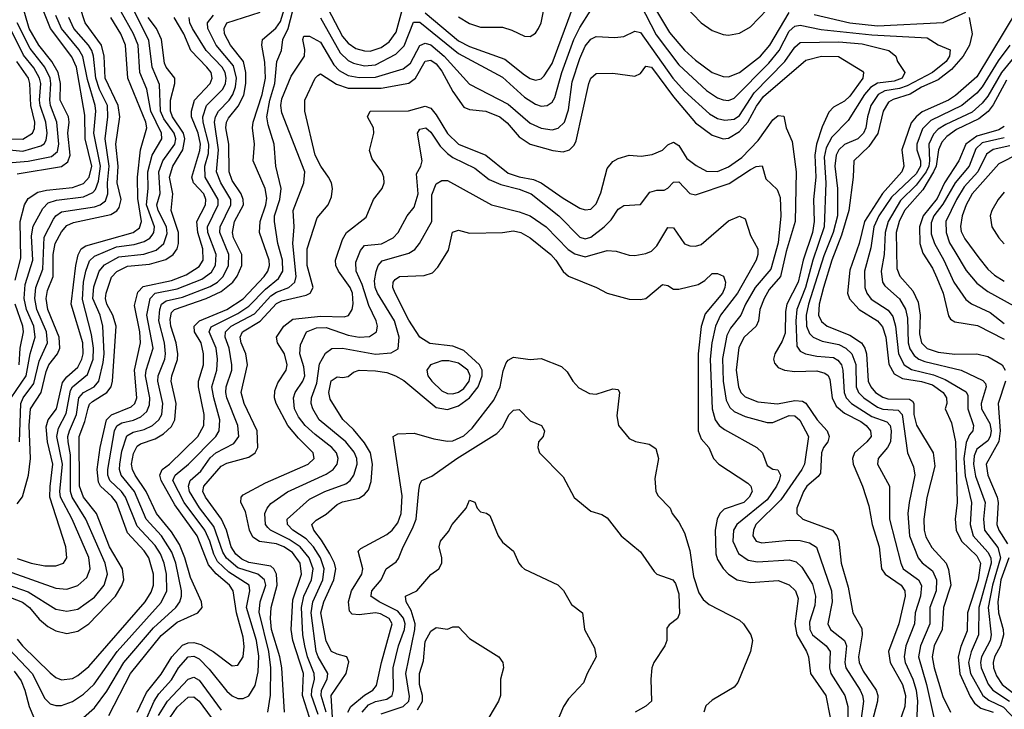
# Model space of a CAD drawing. Header units: inches. Extents: x 990535 to 1117859, y 769386 to 892122.
# Tile 632 of 656: x 1081299 to 1084870, y 825180 to 827682. Entities that reach past the tile are written whole.
import ezdxf

# ---------------------------------------------------------------- set-up
doc = ezdxf.new("R2010")
doc.units = ezdxf.units.IN
doc.header["$MEASUREMENT"] = 0
doc.layers.add('B0882', color=7, linetype='Continuous')

msp = doc.modelspace()

# ---------------------------------------------------------------- linework, layer by layer
at = {"layer": 'B0882', "color": 5}
for points, elevation in [([(1081290, 827122.5), (1081450.3, 827149.7), (1081474.1, 827165.9), (1081482.5, 827190), (1081473.1, 827270), (1081478.1, 827310), (1081475.8, 827330), (1081446.3, 827390), (1081447, 827450), (1081438.9, 827490), (1081415.9, 827530), (1081368.8, 827590), (1081333.5, 827650), (1081304.3, 827750), (1081300.7, 827810), (1081320.6, 827910), (1081320.6, 827930), (1081303.6, 827970), (1081252.3, 828032.3)], 3420), ([(1082390, 827774), (1082470, 827621.3), (1082490, 827596.6), (1082517.9, 827577.9), (1082550, 827568.3), (1082570, 827567.7), (1082610, 827581.4), (1082638.6, 827601.4), (1082664, 827636), (1082690, 827730.1)], 3080), ([(1083530, 827778.4), (1083606.9, 827626.9), (1083690, 827517.9), (1083790, 827425.4), (1083830, 827398.5), (1083850, 827390.9), (1083870, 827389.3), (1083890, 827396.8), (1084015.5, 827524.5), (1084053.8, 827570), (1084090, 827639.7), (1084110, 827658.6), (1084130, 827661.9), (1084206, 827646), (1084390, 827627.2), (1084590, 827616), (1084630, 827590.6), (1084673.1, 827573.1), (1084670.9, 827550), (1084658.6, 827530), (1084610, 827490.2), (1084518.2, 827441.8), (1084490, 827431.7), (1084436.2, 827423.8), (1084412.2, 827410), (1084385.9, 827370), (1084373.5, 827330), (1084367.9, 827290), (1084359.3, 827270), (1084338.9, 827250), (1084290, 827228.7), (1084269.7, 827210.3), (1084259.9, 827190), (1084255.7, 827150), (1084265.4, 827070), (1084265.2, 826970), (1084248.7, 826910), (1084215, 826825), (1084159.7, 826650), (1084151.3, 826610), (1084152.6, 826570), (1084163.5, 826543.5), (1084177, 826530), (1084210, 826515.9), (1084270, 826503.5), (1084295.3, 826490), (1084317.5, 826470), (1084331, 826431), (1084332.8, 826350), (1084341.7, 826330), (1084360.4, 826310), (1084410, 826275.7), (1084430, 826268.7), (1084485.3, 826265.3), (1084499.3, 826250), (1084518.9, 826110), (1084540.1, 826060.1), (1084545.9, 826030), (1084524.8, 825930), (1084520.7, 825890), (1084526, 825810), (1084558.1, 825730), (1084571.7, 825711.7), (1084610, 825683), (1084624.1, 825650), (1084622.7, 825610), (1084599.3, 825550), (1084599.9, 825490), (1084565.5, 825410), (1084559, 825370), (1084587.9, 825270), (1084614.3, 825150)], 3060), ([(1081725, 825170), (1081758.9, 825241.1), (1081812.1, 825307.9), (1081851.3, 825370), (1081890, 825412.8), (1081910, 825421.8), (1081930, 825422.4), (1081955.8, 825415.8), (1082001.2, 825390), (1082070, 825338), (1082090, 825339.8), (1082109, 825371), (1082112.5, 825407.5), (1082110, 825441.6), (1082085.5, 825530), (1082073.6, 825610), (1082059.3, 825630), (1082011.4, 825671.4), (1081983.7, 825703.7), (1081942.3, 825810), (1081861.7, 825921.7), (1081811.6, 826010), (1081807, 826030), (1081815.2, 826050), (1081841.8, 826070), (1081945.6, 826170), (1081967.1, 826210), (1081967.9, 826250), (1081947.3, 826350), (1081946.9, 826370), (1081965.9, 826430), (1081966, 826470), (1081956.8, 826510), (1081932.9, 826550), (1081932.1, 826570), (1081951.5, 826590), (1082050, 826630.8), (1082110, 826669.4), (1082185.8, 826750), (1082198.5, 826770), (1082204.5, 826790), (1082203.5, 826810), (1082168.8, 826910), (1082171.6, 826950), (1082191.4, 827010), (1082194.9, 827034.9), (1082188.7, 827070), (1082146.3, 827170), (1082150.9, 827230), (1082143.9, 827290), (1082146, 827310), (1082178, 827410), (1082190.7, 827470), (1082188, 827528), (1082176.6, 827590), (1082179.7, 827610), (1082228.5, 827651.5), (1082244.8, 827675.2), (1082268.4, 827750)], 3080), ([(1082770, 827707.2), (1082890, 827605.6), (1082930, 827585.2), (1083058.3, 827538.3), (1083130, 827481.5), (1083150, 827468.9), (1083170, 827463), (1083190, 827467.5), (1083201.5, 827478.5), (1083230, 827523.1), (1083307.6, 827732.4)], 3080), ([(1082890, 827692), (1082930, 827667.9), (1082970, 827654.8), (1083050, 827654.2), (1083084.2, 827644.2), (1083130, 827622.5), (1083150, 827620.7), (1083170, 827633.5), (1083180.4, 827650), (1083190, 827670.2), (1083205.8, 827750)], 3120), ([(1083590, 827744.2), (1083655.8, 827635.8), (1083710, 827571.7), (1083750, 827534.9), (1083810, 827490.1), (1083850, 827475.2), (1083870, 827475), (1083910, 827490.4), (1083985.9, 827550), (1084019.8, 827590), (1084090, 827707.4)], 3080), ([(1083710, 827733.3), (1083770, 827670.9), (1083810, 827642.5), (1083850, 827627.9), (1083870, 827625.7), (1083910, 827633.3), (1083950, 827655.8), (1084010, 827718.4)], 3120), ([(1081250, 825634.6), (1081330, 825606.8), (1081430, 825543.8), (1081470, 825535.6), (1081510, 825544), (1081570, 825586.8), (1081605.9, 825630), (1081617.9, 825670), (1081609.4, 825710), (1081539, 825870), (1081488.9, 825950), (1081483.6, 825970), (1081483.8, 826103.8), (1081474.2, 826150), (1081473.7, 826170), (1081479.5, 826190), (1081505.2, 826250), (1081514, 826310), (1081530, 826329.8), (1081568.7, 826350), (1081585.7, 826370), (1081601.4, 826438.6), (1081604.9, 826470), (1081600.3, 826570), (1081590.9, 826610), (1081564.3, 826670), (1081567.4, 826712.6), (1081587.3, 826770), (1081606.9, 826793.1), (1081658.4, 826821.6), (1081748.7, 826831.3), (1081794.2, 826845.8), (1081821.7, 826870), (1081833.5, 826906.5), (1081831.7, 826930), (1081800.8, 826990), (1081796.5, 827010), (1081808.2, 827051.8), (1081803.6, 827130), (1081817.6, 827170), (1081861.6, 827230), (1081865, 827250), (1081859.7, 827270), (1081822.2, 827322.2), (1081809.6, 827350), (1081806.2, 827446.2), (1081779.4, 827510), (1081767.3, 827607.3), (1081715.7, 827710)], 3240), ([(1081268.3, 826310), (1081322.3, 826390), (1081336.8, 826470), (1081355, 826530), (1081350.3, 826570), (1081324.1, 826630), (1081314.6, 826670), (1081318.8, 826721.2), (1081346.2, 826810), (1081342.2, 826897.8), (1081347.5, 826932.5), (1081383.1, 826996.9), (1081402.8, 827017.2), (1081432.5, 827027.5), (1081530, 827039.2), (1081564.7, 827055.3), (1081573.7, 827066.3), (1081584.3, 827095.7), (1081592.2, 827150), (1081567.5, 827270), (1081575.5, 827350), (1081572.7, 827370), (1081545.1, 827465.1), (1081528.5, 827548.5), (1081514, 827574), (1081451, 827650), (1081430, 827696.7)], 3360), ([(1081270, 825676), (1081430, 825619.7), (1081470, 825616.5), (1081510, 825629.2), (1081542.1, 825657.9), (1081555, 825690), (1081549.4, 825730.6), (1081489.2, 825870), (1081447.4, 825950), (1081444.9, 825970), (1081454.2, 826070), (1081433.1, 826170), (1081439.6, 826200.4), (1081467.2, 826252.8), (1081483, 826337), (1081490.3, 826350), (1081545.3, 826394.7), (1081565.6, 826450), (1081566.9, 826490), (1081559.7, 826539.7), (1081527.1, 826667.1), (1081530.8, 826729.2), (1081539.2, 826770), (1081552.4, 826807.6), (1081570, 826824.5), (1081650, 826857.5), (1081713.8, 826866.2), (1081750, 826876.7), (1081770.5, 826889.5), (1081779.3, 826900.7), (1081785.2, 826910), (1081787.8, 826930), (1081759.2, 827010), (1081765.5, 827070), (1081764.2, 827130), (1081779.2, 827190), (1081813.9, 827250), (1081813.7, 827270), (1081774.8, 827350), (1081760.6, 827430), (1081734.8, 827490), (1081728.4, 827590), (1081711.6, 827630), (1081667.1, 827710)], 3260), ([(1081282.9, 826737.1), (1081303.2, 826816.8), (1081300.4, 826950), (1081316, 827010), (1081330, 827033.6), (1081364.3, 827055.7), (1081396, 827064), (1081490, 827073.3), (1081530, 827087.7), (1081551.4, 827110), (1081561, 827150), (1081536.9, 827250), (1081535.3, 827335.3), (1081505.2, 827510), (1081487.7, 827547.7), (1081411.1, 827650), (1081386.9, 827710)], 3380), ([(1081290, 825925.6), (1081309.3, 825950.7), (1081331.4, 826030), (1081338.7, 826090), (1081333.8, 826210), (1081338, 826270), (1081376.4, 826330), (1081394.6, 826405.4), (1081405.1, 826430), (1081436, 826470), (1081444.8, 826490), (1081442, 826530), (1081400.5, 826630), (1081394.5, 826670), (1081400, 826700), (1081420.7, 826750), (1081420.9, 826830), (1081427.5, 826870), (1081450, 826912), (1081470, 826935.3), (1081494.3, 826945.7), (1081630, 826975.6), (1081651.3, 826988.7), (1081659.7, 827000.3), (1081666.8, 827030), (1081652.3, 827090), (1081655.7, 827150), (1081647.8, 827230), (1081661.7, 827330), (1081656.5, 827370), (1081609.4, 827470), (1081605.8, 827550), (1081596, 827590), (1081536.8, 827670), (1081517.2, 827730)], 3320), ([(1081530, 825150.9), (1081570, 825185.9), (1081614.6, 825245.4), (1081676.1, 825350), (1081784.5, 825475.5), (1081864.8, 825550), (1081879.2, 825570), (1081885.6, 825590), (1081885.4, 825610), (1081865.7, 825710), (1081851.2, 825750), (1081812.9, 825810), (1081758, 825870), (1081715.1, 825970), (1081666.9, 826030), (1081661.5, 826050), (1081662.2, 826070), (1081670, 826116), (1081687.8, 826172.2), (1081710, 826186), (1081750, 826195.2), (1081780.4, 826210), (1081803.7, 826230), (1081814.2, 826250), (1081818.7, 826290), (1081800.3, 826370), (1081801.1, 826390), (1081825, 826450), (1081828.1, 826470), (1081823.7, 826510), (1081803.4, 826590), (1081807, 826630), (1081813.7, 826650), (1081830, 826661.7), (1081890, 826675.3), (1081990, 826713.6), (1082016.2, 826730), (1082037.1, 826750), (1082056.6, 826790), (1082057.4, 826830), (1082025.4, 826910), (1082025.8, 826930), (1082064.4, 827010), (1082065, 827030), (1082029, 827090), (1082013.2, 827130), (1082020.1, 827210), (1082005.5, 827310), (1082009, 827330), (1082019.7, 827350), (1082058.9, 827390), (1082072.3, 827410), (1082082.2, 827437.8), (1082085.5, 827470), (1082074.5, 827514.5), (1082011.9, 827590), (1081981.8, 827650), (1081979.9, 827670), (1082002.1, 827697.9)], 3140), ([(1081622.7, 825157.3), (1081700.8, 825310), (1081812.5, 825447.5), (1081870, 825496.1), (1081945.2, 825530), (1081960.2, 825550), (1081958.9, 825570), (1081918.2, 825658.2), (1081897.9, 825730), (1081878.2, 825778.2), (1081850, 825824.2), (1081795.4, 825890), (1081757.2, 825970), (1081717.5, 826030), (1081707.6, 826050), (1081704.8, 826070), (1081711.6, 826108.4), (1081724.7, 826135.3), (1081736.6, 826143.4), (1081790, 826161.1), (1081820.7, 826179.3), (1081850, 826206.5), (1081861.7, 826230), (1081866.6, 826290), (1081848.2, 826370), (1081850.7, 826390), (1081870.9, 826449.1), (1081872.7, 826470), (1081866.9, 826510), (1081847.2, 826570), (1081845.3, 826594.7), (1081850, 826619.6), (1081860.4, 826630), (1081975.1, 826670), (1082030, 826695.9), (1082071.9, 826730), (1082088.1, 826751.9), (1082104.8, 826790), (1082104.6, 826830), (1082075, 826890), (1082070.4, 826910), (1082078.6, 826950), (1082110.2, 827010), (1082110, 827030), (1082102.1, 827050), (1082070, 827098.1), (1082058.2, 827130), (1082057.1, 827230), (1082046.5, 827290), (1082048.6, 827310), (1082055.8, 827324.2), (1082091.9, 827368.1), (1082111.9, 827408.1), (1082119.5, 827450), (1082119.2, 827490), (1082110.1, 827530.1), (1082063.6, 827590), (1082042.3, 827630), (1082040.1, 827650), (1082050.5, 827670), (1082171, 827709)], 3120), ([(1081752.1, 825130), (1081786.8, 825210), (1081803.7, 825236.3), (1081850, 825287.5), (1081875.2, 825330), (1081910, 825370.1), (1081930, 825372.6), (1081950, 825363.6), (1081986.3, 825326.2), (1082050, 825246.1), (1082070, 825229.1), (1082090, 825219.8), (1082110, 825219.2), (1082130, 825228.8), (1082153, 825267), (1082163.4, 825316.6), (1082166.6, 825373.4), (1082158.1, 825430), (1082122.1, 825550), (1082133.8, 825610), (1082131.3, 825630), (1082057.1, 825677.1), (1082016.8, 825716.8), (1082002.8, 825742.8), (1081988.7, 825790), (1081970.4, 825830), (1081895.1, 825930), (1081854.8, 826010), (1081863.1, 826030), (1081910.8, 826069.2), (1082009.9, 826170), (1082022.7, 826190), (1082025.2, 826230), (1082002.5, 826310), (1081995.9, 826350), (1082014, 826410), (1082016.9, 826450), (1082011.4, 826490), (1081985.6, 826550), (1081992.9, 826567.1), (1082090, 826616.2), (1082130, 826642.3), (1082190, 826704.1), (1082237.6, 826742.4), (1082253.2, 826770), (1082251.8, 826810), (1082235.8, 826870), (1082223.2, 826950), (1082223.1, 826970), (1082242.2, 827030), (1082247.1, 827070), (1082227.5, 827150), (1082221.3, 827230), (1082200, 827300), (1082195.9, 827330), (1082206.1, 827390), (1082224.4, 827450), (1082231.3, 827530), (1082248.2, 827570), (1082253.1, 827610), (1082272.3, 827650), (1082290, 827714.7)], 3060), ([(1082390, 827688.7), (1082461.7, 827561.7), (1082490, 827533.9), (1082510, 827523.7), (1082550, 827514.6), (1082590, 827517.8), (1082662.9, 827557.1), (1082692.9, 827587.1), (1082727.4, 827672.6), (1082750, 827672.9), (1082890, 827558.9), (1083050, 827473.3), (1083130, 827400.5), (1083170, 827375.2), (1083190, 827368.4), (1083212.3, 827370), (1083230, 827382.5), (1083240.1, 827399.9), (1083265.4, 827490), (1083308.2, 827610), (1083330, 827653.9), (1083370, 827717)], 3060), ([(1084180.6, 827700.6), (1084310, 827670), (1084410, 827660), (1084648.3, 827671.7), (1084730, 827708.7)], 3080), ([(1084919.2, 827720.8), (1084770, 827474.7), (1084693.4, 827406.6), (1084667.2, 827390), (1084572.6, 827347.4), (1084550.4, 827329.6), (1084532.6, 827307.4), (1084498.7, 827210), (1084505.9, 827150), (1084498.1, 827130), (1084428, 827051.9), (1084362.5, 826950), (1084343.3, 826870), (1084310, 826772.8), (1084301.2, 826690), (1084308.7, 826668.7), (1084344.1, 826630), (1084410, 826590), (1084428.2, 826568.2), (1084440.4, 826530), (1084451.7, 826431.7), (1084470, 826397), (1084500.7, 826380.7), (1084570, 826368.9), (1084610, 826356.8), (1084648, 826330), (1084659.9, 826310), (1084661.6, 826290), (1084656, 826270), (1084678.9, 826218.9), (1084692.8, 826150), (1084698.6, 825930), (1084691.7, 825870), (1084694.9, 825830), (1084715, 825790), (1084770, 825736.8), (1084783.8, 825710), (1084774.6, 825650), (1084737, 825530), (1084735.3, 825464.7), (1084711.9, 825408.1), (1084702.5, 825370), (1084709.1, 825309.1), (1084746.4, 825226.4), (1084762.2, 825202.3), (1084784.7, 825184.7), (1084830, 825169.8)], 3120), ([(1081193.3, 825613.3), (1081308.9, 825568.9), (1081334.1, 825550), (1081370, 825507.4), (1081400.7, 825480.7), (1081430, 825464.6), (1081470, 825454.7), (1081510, 825463.8), (1081550, 825490.1), (1081646.7, 825590), (1081670, 825628.9), (1081676.3, 825650), (1081672.2, 825690), (1081624.1, 825770), (1081577.5, 825890), (1081530.1, 825950.1), (1081516.4, 825990), (1081515.1, 826170), (1081535.3, 826224.7), (1081546.9, 826273.1), (1081552.6, 826287.4), (1081562.9, 826297.1), (1081614.7, 826330), (1081630.8, 826350), (1081635.2, 826370), (1081648.5, 826570), (1081636.5, 826610), (1081615.4, 826650), (1081610, 826670), (1081612.1, 826690), (1081632.2, 826747.8), (1081651.8, 826768.2), (1081690, 826787.5), (1081770, 826794.7), (1081828.4, 826811.6), (1081855.9, 826830), (1081869.6, 826850), (1081875.2, 826870), (1081874.8, 826910), (1081848.4, 826990), (1081854.8, 827050), (1081842, 827110), (1081854.1, 827150), (1081890.6, 827210), (1081898.3, 827250), (1081893, 827270), (1081853.4, 827330), (1081846.3, 827350), (1081845.6, 827390), (1081861.4, 827450), (1081862.1, 827470), (1081830, 827509.5), (1081823.8, 827523.8), (1081813, 827610), (1081794.6, 827650), (1081765, 827690)], 3220), ([(1081257, 827163), (1081330, 827168.3), (1081413.9, 827186), (1081435.9, 827204.1), (1081441.2, 827230), (1081433.3, 827310), (1081411, 827370), (1081408, 827390), (1081411.9, 827450), (1081409, 827470), (1081389.8, 827510), (1081337.3, 827577.3), (1081290.3, 827670)], 3440), ([(1081259.4, 825399.4), (1081344.3, 825310), (1081390, 825218.8), (1081410, 825199.8), (1081430, 825193.4), (1081450, 825194), (1081490, 825208.4), (1081530, 825235), (1081568.5, 825271.5), (1081652.7, 825390), (1081812.6, 825567.4), (1081832.3, 825610), (1081831.5, 825670), (1081823.1, 825710), (1081810, 825743.6), (1081790, 825774.8), (1081725, 825845), (1081682.6, 825950), (1081668.1, 825970), (1081626.2, 826010), (1081618.4, 826030), (1081618.4, 826050), (1081643.2, 826190), (1081651.4, 826208.6), (1081670, 826219.4), (1081711.5, 826228.5), (1081738.7, 826241.3), (1081759.5, 826260.5), (1081770, 826284.9), (1081770.8, 826310), (1081755.8, 826390), (1081758, 826410), (1081782.7, 826490), (1081760.5, 826610), (1081772.2, 826670), (1081790.7, 826689.3), (1081870, 826704.9), (1081959.5, 826740.5), (1081994.1, 826765.9), (1082008.9, 826791.1), (1082012, 826830), (1081981.2, 826910), (1081980.5, 826930), (1082018.7, 827010), (1082018.9, 827030), (1081971.4, 827110), (1081970.8, 827150), (1081983.6, 827196.4), (1081985, 827230), (1081964, 827310), (1081962.7, 827330), (1081976.7, 827370), (1082035.4, 827430), (1082045.1, 827450), (1082048.2, 827470), (1082044.2, 827490), (1082033, 827510), (1081975.4, 827570), (1081925.9, 827650), (1081916.2, 827670), (1081913.3, 827690)], 3160), ([(1081290, 825727.2), (1081340.8, 825710), (1081390, 825701), (1081430, 825700.1), (1081457.4, 825710), (1081470.4, 825730), (1081466.1, 825770), (1081408.8, 825950), (1081408.9, 825988.9), (1081419.5, 826070), (1081400.3, 826150), (1081395.3, 826204.7), (1081402.8, 826230), (1081432, 826270), (1081454, 826366), (1081470, 826386.8), (1081510, 826421.5), (1081524.9, 826450), (1081529.6, 826470), (1081527.4, 826510), (1081485.7, 826650), (1081502.1, 826790), (1081511.4, 826828.6), (1081522.4, 826850), (1081538.5, 826861.5), (1081710.9, 826910), (1081733.5, 826926.5), (1081740.9, 826950), (1081727.3, 827032.7), (1081726.1, 827110), (1081736.9, 827210), (1081759.7, 827290), (1081756.6, 827310), (1081691.6, 827470), (1081682.8, 827590), (1081665.6, 827630), (1081629.2, 827690)], 3280), ([(1081290, 825434.3), (1081309.7, 825410), (1081410, 825312), (1081430, 825295), (1081450, 825286.7), (1081490, 825291.8), (1081510, 825302.6), (1081550, 825335.4), (1081753.9, 825570), (1081775.3, 825604.7), (1081783.8, 825630), (1081784.8, 825670), (1081766.9, 825730), (1081750, 825755.2), (1081690, 825820.1), (1081650, 825930), (1081632.7, 825952.7), (1081591.5, 825990), (1081584.3, 826004.3), (1081580.5, 826050), (1081590.4, 826130), (1081614.4, 826230), (1081632.2, 826247.8), (1081702.9, 826277.1), (1081716.2, 826290), (1081724.1, 826310), (1081715.4, 826410), (1081737.5, 826510), (1081734.3, 826550), (1081715.5, 826644.5), (1081727.2, 826692.8), (1081746.5, 826713.5), (1081850, 826736.2), (1081903.2, 826756.8), (1081950, 826786), (1081964.1, 826810), (1081962.7, 826850), (1081944.6, 826910), (1081941.2, 826950), (1081973, 827010), (1081974.5, 827030), (1081966.4, 827050), (1081929.1, 827090), (1081923.3, 827110), (1081952.3, 827207.7), (1081955, 827230), (1081946.8, 827270), (1081922.6, 827330), (1081921.8, 827350), (1081933.5, 827390), (1081989.3, 827450), (1081997.6, 827470), (1081993.2, 827490), (1081978.2, 827510), (1081919.1, 827570), (1081894.3, 827630), (1081859.3, 827690)], 3180), ([(1081298.1, 826150), (1081302.6, 826290), (1081312, 826310), (1081350, 826362.5), (1081370, 826443.6), (1081399.5, 826510), (1081395.7, 826550), (1081361.6, 826630), (1081353.6, 826670), (1081357.8, 826710), (1081382.6, 826777.4), (1081387.4, 826892.6), (1081421.5, 826958.5), (1081430, 826970.4), (1081450, 826984.6), (1081570, 827002.4), (1081591.4, 827010), (1081610, 827024.5), (1081619.1, 827050), (1081617.3, 827090), (1081623.9, 827150), (1081608.4, 827250), (1081619.1, 827330), (1081617.5, 827370), (1081589, 827429), (1081574.8, 827470), (1081566.9, 827550), (1081560.9, 827570), (1081549, 827590), (1081495.1, 827650), (1081477.1, 827690)], 3340), ([(1084743.1, 827690), (1084753.8, 827630), (1084744.1, 827590), (1084721.3, 827550), (1084678.3, 827501.7), (1084630, 827463.2), (1084570, 827436.6), (1084528.4, 827411.6), (1084467.1, 827392.8), (1084450, 827382.2), (1084430.3, 827350), (1084411.1, 827268.9), (1084378.3, 827221.7), (1084324.6, 827170), (1084322.3, 827110), (1084306.1, 826990), (1084279.9, 826900.1), (1084245, 826810), (1084213.7, 826710), (1084199, 826650), (1084196.7, 826610), (1084206.9, 826586.9), (1084227.8, 826570), (1084310, 826537.5), (1084351.7, 826510), (1084364.6, 826490), (1084370.7, 826470), (1084376.2, 826370), (1084385.4, 826350), (1084403.2, 826330), (1084430, 826312.2), (1084447, 826307), (1084525.7, 826305.7), (1084537.6, 826297.6), (1084542.2, 826290), (1084541.5, 826250), (1084551, 826211), (1084612, 826110), (1084617.5, 826062.5), (1084589, 825949), (1084578.7, 825870), (1084579.5, 825830), (1084585.7, 825805.7), (1084606.8, 825766.8), (1084659.5, 825710), (1084667.9, 825687.9), (1084675.9, 825630), (1084649.8, 825550), (1084644.8, 825470), (1084615.9, 825410), (1084608.4, 825370), (1084615.4, 825330), (1084647, 825227), (1084674.9, 825170)], 3080), ([(1081250, 827210.9), (1081310, 827204.4), (1081376.2, 827223.8), (1081388.2, 827231.8), (1081395.4, 827244.6), (1081398.8, 827270), (1081394.2, 827310), (1081373.4, 827370), (1081370.7, 827390), (1081375.1, 827450), (1081371.1, 827470), (1081350, 827507.3), (1081312.9, 827552.9), (1081266.6, 827646.6)], 3460), ([(1082199.5, 825170), (1082208.9, 825231.1), (1082210.1, 825330.1), (1082202.2, 825390), (1082167.5, 825532.5), (1082171.6, 825570), (1082191.1, 825630), (1082186.3, 825650), (1082162.5, 825670), (1082090, 825692.8), (1082048.8, 825728.8), (1082036.3, 825750), (1082003.1, 825843.1), (1081951.4, 825911.4), (1081915.2, 825970), (1081911, 825990), (1081917.8, 826010), (1081955.7, 826044.3), (1081990, 826092.2), (1082010, 826110.1), (1082075.3, 826144.7), (1082093.3, 826170), (1082090.6, 826210), (1082050.7, 826310), (1082047.1, 826330), (1082048.1, 826350), (1082067.8, 826410), (1082068.7, 826430), (1082058.5, 826490), (1082044.6, 826530), (1082045.7, 826550), (1082066.5, 826570), (1082150, 826615.2), (1082210, 826680.4), (1082230, 826693.3), (1082274.9, 826710), (1082297.1, 826730), (1082301.2, 826750), (1082289.9, 826870.1), (1082294.5, 826930), (1082291.4, 826990), (1082329.9, 827090), (1082333.1, 827130), (1082250, 827344.1), (1082245.7, 827370), (1082250, 827395.3), (1082283.4, 827476.6), (1082331.8, 827550), (1082333.4, 827573.4), (1082326, 827610), (1082330, 827622), (1082350, 827621.5), (1082390, 827599.9), (1082438.7, 827518.7), (1082457.9, 827497.9), (1082490, 827480), (1082530, 827472), (1082590, 827473.2), (1082690, 827503.3), (1082715.9, 827524.1), (1082750, 827588.8), (1082770, 827596.5), (1082790, 827590.3), (1082838.1, 827550), (1082930, 827448.5), (1083070, 827375.5), (1083150, 827306.2), (1083190, 827288.3), (1083230, 827282.5), (1083252.1, 827287.9), (1083274.5, 827310), (1083290, 827354.9), (1083303, 827457), (1083330, 827540.9), (1083350, 827586.3), (1083370, 827610.7), (1083390, 827621.2), (1083456.9, 827616.9), (1083490, 827620.4), (1083530, 827640.1), (1083550, 827635.4), (1083667.8, 827470), (1083710, 827422.1), (1083800.8, 827340.8), (1083830, 827323.8), (1083856.8, 827316.8), (1083890, 827321), (1083910, 827334.3), (1083962.9, 827417.1), (1084073.8, 827530), (1084110, 827582.3), (1084130, 827598.6), (1084270, 827602), (1084354, 827594), (1084451.3, 827570), (1084477.1, 827550), (1084483, 827530), (1084509.6, 827490), (1084499.1, 827470), (1084470, 827459.3), (1084410, 827451.8), (1084384.3, 827435.7), (1084362.5, 827410), (1084304.1, 827315.9), (1084244.1, 827255.9), (1084223.4, 827216.6), (1084217.1, 827182.9), (1084222.9, 827090), (1084216.3, 826930), (1084175.1, 826810), (1084148.5, 826710), (1084117.8, 826630), (1084113.9, 826590), (1084117.1, 826497.1), (1084130, 826478.8), (1084149.1, 826470), (1084190, 826461.1), (1084250, 826456.4), (1084266.8, 826446.8), (1084279.3, 826430), (1084284.9, 826410), (1084288.9, 826330), (1084296.3, 826310), (1084315.3, 826290), (1084390, 826242.2), (1084443.6, 826223.6), (1084456.5, 826210), (1084459.8, 826190), (1084456.7, 826150), (1084446.2, 826130), (1084412.7, 826090), (1084410.6, 826070), (1084453.7, 825990), (1084454, 825870), (1084494.6, 825710), (1084503.4, 825690), (1084558.4, 825650), (1084569.2, 825629.2), (1084566.1, 825590), (1084546.1, 825530), (1084544.7, 825490), (1084513.4, 825410), (1084507.3, 825370), (1084510.6, 825350), (1084537.7, 825290), (1084549.8, 825250), (1084554.7, 825210), (1084551.6, 825131.6)], 3040), ([(1084889.8, 827590), (1084847.9, 827532.1), (1084790, 827438.2), (1084770, 827415.2), (1084715.5, 827370), (1084603.3, 827316.7), (1084573.5, 827286.5), (1084552.8, 827230), (1084553, 827210), (1084565.6, 827170), (1084566.2, 827150), (1084550, 827123.2), (1084461.4, 827038.6), (1084415.5, 826970), (1084397.3, 826930), (1084386.3, 826853.7), (1084363.2, 826770), (1084363.9, 826710), (1084371.6, 826690), (1084387.6, 826667.6), (1084448.4, 826628.4), (1084465.5, 826605.5), (1084475.7, 826570), (1084486.5, 826470), (1084506.3, 826430), (1084533.1, 826413.1), (1084613.3, 826393.3), (1084656.1, 826376.1), (1084731.8, 826331.8), (1084738.3, 826318.3), (1084737.5, 826270), (1084758.5, 826210), (1084755.3, 826190), (1084744, 826176), (1084732.1, 826147.9), (1084723.8, 826090), (1084727.5, 826027.5), (1084750.8, 825930), (1084745.7, 825850), (1084757.1, 825810), (1084810.5, 825750), (1084820.6, 825730), (1084821.9, 825710), (1084777.4, 825550), (1084776.8, 825450), (1084750, 825388.7), (1084740.2, 825350), (1084747, 825310), (1084791.8, 825230), (1084813.4, 825213.4), (1084867.6, 825187.6), (1084910, 825142.5)], 3140), ([(1084925.5, 827570), (1084859.4, 827490), (1084810, 827404.9), (1084790, 827379.2), (1084753.2, 827346.8), (1084658.4, 827301.6), (1084630, 827284.3), (1084612.9, 827267.1), (1084596.2, 827230), (1084599.1, 827170), (1084596.3, 827150), (1084587.1, 827130), (1084550, 827081.1), (1084493.7, 827026.3), (1084448.9, 826950), (1084438, 826910), (1084434, 826830), (1084423.7, 826770), (1084428.7, 826730), (1084436.1, 826716.1), (1084490, 826668.8), (1084512.2, 826632.2), (1084518.6, 826598.6), (1084521.4, 826510), (1084527.5, 826487.5), (1084543.2, 826463.2), (1084560.6, 826450), (1084581.8, 826441.8), (1084713, 826410), (1084792.7, 826372.7), (1084801.6, 826361.6), (1084804.4, 826350), (1084786.6, 826290), (1084787.7, 826270), (1084817, 826217), (1084822.2, 826190), (1084818.8, 826170), (1084810, 826153.6), (1084770, 826124.3), (1084760.6, 826099.4), (1084758.3, 826070), (1084765.8, 826025.8), (1084800, 825930), (1084794.2, 825870), (1084798.7, 825830), (1084846.7, 825766.7), (1084856.7, 825730), (1084826.8, 825630), (1084811.7, 825550), (1084822.8, 825450), (1084818.2, 825430), (1084787.7, 825370), (1084783.4, 825350), (1084785.8, 825330), (1084811.7, 825271.7), (1084828.7, 825250), (1084888.3, 825210)], 3160), ([(1081250, 827249.9), (1081310, 827248.4), (1081344.9, 827270), (1081352.4, 827287.6), (1081353.4, 827310), (1081339.5, 827370), (1081335.9, 827450), (1081330.4, 827470), (1081288.7, 827530)], 3480), ([(1082259.5, 825170), (1082249.6, 825330), (1082242.5, 825370), (1082212.4, 825470), (1082208.7, 825510), (1082211.4, 825550), (1082232.9, 825630), (1082230.7, 825670.7), (1082220.8, 825690), (1082210, 825699), (1082130, 825713.1), (1082104.3, 825724.3), (1082082.6, 825742.6), (1082066.2, 825770), (1082048.6, 825830), (1082031.3, 825870), (1081972.5, 825950), (1081963.7, 825970), (1081967.3, 825990), (1082030, 826062.6), (1082050, 826073.5), (1082130, 826095.4), (1082153.2, 826110), (1082162.8, 826130), (1082160.8, 826190), (1082113.3, 826290), (1082101.8, 826330), (1082124.6, 826430), (1082118.8, 826470), (1082101.8, 826510), (1082098.6, 826530), (1082107.3, 826550), (1082171.6, 826588.4), (1082230, 826652.1), (1082250, 826662.3), (1082337.7, 826682.3), (1082352.5, 826690), (1082363, 826710), (1082341.2, 826790), (1082341.5, 826850), (1082377.4, 826962.6), (1082418.3, 827010), (1082430, 827039.5), (1082432.9, 827070), (1082429.4, 827090), (1082419.3, 827110), (1082390.8, 827150.8), (1082370.6, 827190), (1082332.9, 827350), (1082333.3, 827390), (1082370, 827469.3), (1082380.4, 827479.6), (1082390, 827485.7), (1082448.1, 827448.1), (1082490, 827433.8), (1082610, 827433.7), (1082710, 827452), (1082734.7, 827470), (1082770, 827530.9), (1082790, 827535.2), (1082810, 827521.6), (1082830, 827495.6), (1082870, 827421.6), (1082910, 827364.2), (1082930, 827355.5), (1082990, 827349.7), (1083039.8, 827330), (1083067.5, 827307.5), (1083110, 827257.5), (1083150, 827230.5), (1083232.2, 827207.8), (1083270, 827202.4), (1083293.1, 827210), (1083310, 827226.9), (1083317.2, 827242.8), (1083363.7, 827450), (1083370.4, 827469.6), (1083390, 827487), (1083450, 827488.1), (1083530, 827477.5), (1083550, 827487), (1083570, 827513.1), (1083590, 827510.1), (1083670, 827402.1), (1083750, 827307.5), (1083810, 827262.7), (1083850, 827249.4), (1083870, 827252.5), (1083910, 827276.3), (1083939.6, 827310), (1083971.7, 827368.2), (1083997.2, 827402.8), (1084150, 827535.1), (1084206.6, 827550), (1084268.6, 827548.6), (1084355.6, 827495.6), (1084359.6, 827490), (1084357, 827470), (1084310, 827404.9), (1084290, 827386.1), (1084250, 827364), (1084234.1, 827345.9), (1084210, 827292.7), (1084189.3, 827230.7), (1084182.6, 827190), (1084186.9, 827110), (1084178.4, 827030), (1084180, 826950), (1084174.5, 826910), (1084140.1, 826810), (1084122.1, 826730), (1084081.6, 826650), (1084076.8, 826623.2), (1084075.4, 826544.6), (1084064.6, 826515.4), (1084037.3, 826470), (1084033, 826450), (1084036.1, 826436.1), (1084050, 826419.6), (1084072.2, 826410), (1084110, 826405.8), (1084190, 826407.5), (1084219.6, 826399.6), (1084230.9, 826390.9), (1084236.9, 826376.9), (1084245.8, 826310), (1084259.9, 826279.9), (1084290, 826254.7), (1084350, 826224.8), (1084369.5, 826210), (1084385.3, 826190), (1084386.9, 826170), (1084371.5, 826150), (1084326.9, 826110), (1084319.3, 826090), (1084322.2, 826070), (1084355.7, 825990), (1084378.5, 825918.5), (1084391, 825850), (1084415.9, 825770), (1084424.8, 825690), (1084438.2, 825670), (1084495.7, 825630), (1084509, 825610), (1084511, 825590), (1084486.9, 825490), (1084449.8, 825390), (1084455.6, 825350), (1084500.6, 825270), (1084511.7, 825230), (1084508.8, 825190), (1084487.8, 825127.8)], 3020), ([(1084878, 827462), (1084830, 827373.5), (1084811.6, 827348.4), (1084777.2, 827322.8), (1084696.4, 827283.6), (1084662, 827258), (1084642.9, 827237.1), (1084631.6, 827210), (1084622.6, 827150), (1084612.8, 827130), (1084574.8, 827065.2), (1084508.3, 826990), (1084488.5, 826950), (1084478.2, 826910), (1084479.8, 826779.8), (1084491.4, 826751.4), (1084537.9, 826697.9), (1084557.4, 826657.4), (1084564.4, 826610), (1084562.5, 826542.5), (1084570.1, 826510), (1084590, 826489.2), (1084630, 826475.2), (1084690, 826468.8), (1084770, 826469.2), (1084810, 826459.8), (1084862.3, 826430), (1084873.7, 826410)], 3180), ([(1082349.8, 825150), (1082324.2, 825230), (1082327.9, 825310), (1082290.2, 825430), (1082284.1, 825470), (1082290, 825577.5), (1082320.6, 825670), (1082316, 825710), (1082288.5, 825748.5), (1082257.3, 825770), (1082230, 825780.4), (1082168.6, 825788.6), (1082144.2, 825804.2), (1082132.8, 825830), (1082117.4, 825897.4), (1082101.6, 825930), (1082102.4, 825950), (1082110, 825958.2), (1082190, 826002.3), (1082344.9, 826070), (1082367.3, 826090), (1082363.4, 826110), (1082310, 826163.4), (1082271.4, 826210), (1082229, 826290), (1082223.2, 826310), (1082224.6, 826335.4), (1082235.8, 826364.2), (1082265, 826410), (1082269.2, 826430), (1082259.4, 826470), (1082233.7, 826510), (1082230.9, 826530), (1082257.1, 826570), (1082290, 826595), (1082390, 826606.4), (1082476.2, 826603.8), (1082490.9, 826609.1), (1082504.3, 826630), (1082508.4, 826651.6), (1082505.7, 826690), (1082497.8, 826710), (1082454.9, 826770), (1082445.5, 826790), (1082444, 826810), (1082470, 826884.8), (1082483.8, 826910), (1082555, 826965), (1082582.2, 827030), (1082614.1, 827070), (1082621.3, 827090), (1082620.2, 827110), (1082612.6, 827130), (1082577.3, 827177.3), (1082567.1, 827207.1), (1082582.9, 827270), (1082581.9, 827290), (1082559.9, 827330), (1082570.5, 827349.5), (1082708.5, 827351.5), (1082770, 827368.3), (1082790, 827361.2), (1082810, 827336.5), (1082850, 827268.5), (1082889.9, 827229.9), (1082990, 827190.4), (1083070, 827124.9), (1083110, 827111.7), (1083162.3, 827102.3), (1083190, 827090.4), (1083270, 827034.7), (1083330, 826998), (1083350, 826991.8), (1083370, 826995.1), (1083390, 827013.4), (1083406.4, 827053.6), (1083430, 827142.6), (1083450, 827167.1), (1083470, 827178.4), (1083510, 827190.2), (1083553.1, 827186.9), (1083592.6, 827192.6), (1083630, 827208.9), (1083650, 827228.1), (1083670, 827238), (1083690, 827225), (1083718.8, 827178.8), (1083752.6, 827152.6), (1083790, 827131.8), (1083830, 827130.9), (1083870, 827148.2), (1083917.6, 827182.4), (1083976.9, 827243.1), (1084030, 827319), (1084050, 827334), (1084070, 827331.3), (1084078.5, 827290), (1084100.1, 827240.1), (1084115, 827130), (1084111.7, 826950), (1084079.1, 826840.9), (1084058.4, 826750), (1084017.2, 826702.8), (1083998.6, 826670), (1083983.8, 826630), (1083978.8, 826590), (1083970.1, 826570), (1083926.6, 826530), (1083907.1, 826492.9), (1083898, 826410), (1083905.9, 826350), (1083915, 826330), (1083930, 826313.6), (1083975.8, 826295.8), (1084048, 826288), (1084110, 826299.8), (1084137.8, 826297.8), (1084150.4, 826290.4), (1084191.3, 826230), (1084227.3, 826190), (1084235.3, 826170), (1084229.4, 826150), (1084214.4, 826130), (1084206.5, 826110), (1084202.9, 826037.1), (1084194.9, 826025.1), (1084153.3, 825990), (1084141.1, 825970), (1084117.4, 825910), (1084117.1, 825890), (1084139.1, 825870), (1084246.4, 825830), (1084262.4, 825810), (1084269.3, 825790), (1084278.3, 825710), (1084303.8, 825623.8), (1084320.4, 825530), (1084353.7, 825473.7), (1084354.5, 825450), (1084341.7, 825370), (1084343.6, 825350), (1084358.4, 825318.4), (1084405.5, 825250), (1084410.9, 825230), (1084409.5, 825210), (1084363.5, 825030)], 2980), ([(1082381.2, 825161.2), (1082357.6, 825230), (1082358.1, 825250), (1082368.1, 825290), (1082366.9, 825310), (1082342.7, 825370), (1082332.9, 825410), (1082326.2, 825450), (1082320.9, 825550), (1082329.6, 825590), (1082357.9, 825650), (1082363.4, 825690), (1082348.7, 825730), (1082316.7, 825770), (1082276.5, 825796.5), (1082208.8, 825830), (1082199.3, 825839.3), (1082190.6, 825850.6), (1082188.6, 825890), (1082196.6, 825910), (1082210, 825926.4), (1082270.5, 825969.5), (1082410, 826033.7), (1082435.3, 826050), (1082450.7, 826070), (1082454.2, 826090), (1082447.8, 826110), (1082431.4, 826130), (1082370, 826176.5), (1082334.3, 826210), (1082310, 826241.6), (1082296.1, 826270), (1082291.6, 826310), (1082298.1, 826330), (1082325.9, 826370), (1082332.6, 826390), (1082330, 826422.3), (1082315.5, 826470), (1082317.1, 826502.9), (1082339.1, 826550), (1082375.4, 826564.6), (1082410, 826565.4), (1082490, 826536.8), (1082529.9, 826530.1), (1082567.2, 826532.8), (1082593.2, 826550), (1082597.2, 826570), (1082591.9, 826590), (1082565.1, 826645.1), (1082540.8, 826720.8), (1082519.4, 826770), (1082518.1, 826801.9), (1082535.5, 826844.5), (1082550, 826862.6), (1082611.5, 826868.5), (1082652.9, 826890), (1082672.2, 826910), (1082703.8, 826970), (1082730, 827001.8), (1082743.8, 827050), (1082737.6, 827122.4), (1082754.1, 827150), (1082759, 827170), (1082742.2, 827270), (1082750, 827284.9), (1082772.1, 827290), (1082790, 827273.6), (1082823.5, 827223.5), (1082850, 827196.7), (1082870, 827181.8), (1082950, 827143.4), (1083002, 827102), (1083043.7, 827083.7), (1083110, 827067.3), (1083153.5, 827050), (1083254.6, 826970), (1083330, 826892.5), (1083350, 826886.7), (1083370, 826892.6), (1083418.5, 826930), (1083444, 826956), (1083470, 826994.8), (1083479.2, 827000.8), (1083490, 827007.3), (1083550, 827011.5), (1083584.3, 827055.7), (1083610, 827063.8), (1083636.1, 827063.9), (1083650, 827071.1), (1083670, 827092.7), (1083690, 827093.7), (1083730, 827051.9), (1083750, 827046.4), (1083871.8, 827088.2), (1083950, 827138.9), (1083970, 827149.4), (1083992.2, 827152.2), (1084004.8, 827104.8), (1084046.4, 827066.4), (1084056.5, 827036.5), (1084059.9, 826970), (1084050, 826872.3), (1084022.9, 826777.1), (1083966.4, 826710), (1083931.9, 826650), (1083914.7, 826610), (1083877.3, 826562.7), (1083864, 826536), (1083847.7, 826452.3), (1083850, 826370.6), (1083861.8, 826301.8), (1083875, 826275), (1083890, 826260.1), (1083930, 826242), (1084010, 826220.3), (1084030, 826221.1), (1084090, 826245.9), (1084110, 826245.3), (1084128.9, 826228.9), (1084159.4, 826170), (1084144.8, 826070), (1084136, 826050), (1084059.8, 825940.2), (1083969.4, 825850), (1083959.9, 825830), (1083958.3, 825810), (1083970.1, 825790.1), (1083990, 825784), (1084090, 825793.8), (1084130, 825792.6), (1084164, 825784), (1084188.4, 825768.4), (1084243.2, 825610), (1084245.1, 825570), (1084230.5, 825490), (1084240.1, 825470), (1084290, 825429.4), (1084297.6, 825410), (1084291.7, 825350), (1084294.7, 825330), (1084347.5, 825250), (1084355.7, 825230), (1084359.1, 825210), (1084348.3, 825128.3)], 2960), ([(1084870, 827294.7), (1084850, 827281.9), (1084770, 827259), (1084730, 827230), (1084705, 827170), (1084653.3, 827090), (1084626.3, 827033.7), (1084575.9, 826970), (1084562.6, 826930), (1084563.3, 826870), (1084575, 826835), (1084610, 826780.6), (1084625.7, 826745.7), (1084648, 826690), (1084668, 826608), (1084675, 826595), (1084690, 826585.4), (1084772.6, 826572.7), (1084870, 826522.4)], 3220), ([(1084870, 827253.8), (1084790, 827235), (1084766.6, 827213.4), (1084742, 827150), (1084691.3, 827090), (1084647.4, 827012.6), (1084614.5, 826970), (1084605.3, 826945.3), (1084604.8, 826904.8), (1084616.8, 826870), (1084650.6, 826810), (1084686.6, 826730), (1084730, 826666.8), (1084750.6, 826650.6), (1084819.3, 826619.3), (1084870, 826580.1)], 3240), ([(1084890, 827224.3), (1084829.3, 827210.7), (1084806, 827194), (1084774.3, 827130), (1084724.5, 827075.5), (1084696.6, 827030), (1084658.3, 826950), (1084658.6, 826910), (1084671.8, 826871.9), (1084690, 826840.6), (1084732.1, 826772.2), (1084770, 826726), (1084810, 826696), (1084904.3, 826644.3)], 3260), ([(1084923.8, 827196.2), (1084850, 827159.2), (1084753.6, 827050), (1084731.7, 827010), (1084716.7, 826970), (1084711.2, 826931.2), (1084714, 826914), (1084726.6, 826886.6), (1084777.7, 826817.7), (1084810, 826777.4), (1084834.8, 826754.8), (1084870, 826733.9)], 3280), ([(1082410.2, 825170), (1082392, 825230), (1082394, 825250), (1082413.9, 825290), (1082417, 825310), (1082381.6, 825370), (1082374.4, 825390), (1082355.8, 825530), (1082361.8, 825570), (1082398.6, 825650), (1082403.7, 825690), (1082389.8, 825730), (1082364.7, 825770), (1082338.4, 825798.4), (1082289.2, 825830), (1082269.9, 825850), (1082269, 825870), (1082350, 825942.4), (1082405.8, 825970), (1082481.5, 825998.5), (1082497.6, 826010), (1082511, 826030), (1082522.6, 826070), (1082521.2, 826090), (1082512.6, 826112.6), (1082482.3, 826150), (1082384.9, 826230), (1082362, 826270), (1082356.4, 826290), (1082357.3, 826310), (1082377.2, 826362.8), (1082386.3, 826433.7), (1082408.3, 826471.7), (1082431.3, 826488.7), (1082470.3, 826489.7), (1082590, 826468.6), (1082646.6, 826473.4), (1082671.7, 826488.3), (1082674.8, 826530), (1082658.1, 826590), (1082596.6, 826690), (1082588.8, 826710), (1082585.9, 826734.1), (1082592, 826768), (1082599.5, 826790), (1082613.4, 826806.6), (1082710, 826834.9), (1082731.9, 826848.1), (1082749.4, 826870), (1082793.9, 826950), (1082793.8, 827046.2), (1082810, 827086.7), (1082830, 827099), (1082850, 827099), (1083009.8, 827009.8), (1083110, 826985.2), (1083150.5, 826970.5), (1083208.3, 826930), (1083287.9, 826847.9), (1083311.9, 826831.9), (1083350, 826822.1), (1083430, 826844), (1083462.2, 826842.2), (1083510, 826827.1), (1083530, 826826.2), (1083570, 826833.5), (1083590, 826842.5), (1083610, 826861.7), (1083650, 826927.7), (1083670, 826926.3), (1083710, 826868.4), (1083730, 826861.1), (1083750, 826860.2), (1083770, 826866.4), (1083870, 826951.7), (1083910, 826969.1), (1083930, 826959.3), (1083950, 826898.4), (1083976, 826850), (1083976.4, 826830), (1083969.6, 826810), (1083901.9, 826690), (1083841.2, 826610), (1083822.3, 826570), (1083808.7, 826510), (1083803.2, 826450), (1083810, 826270.1), (1083821.5, 826230), (1083835.3, 826210), (1083854.8, 826194.8), (1083972, 826130), (1083993.3, 826110), (1084010, 826064), (1084030, 826051.7), (1084048.5, 826048.5), (1084057.7, 826030), (1084054, 826010), (1084043.5, 825990), (1084010, 825940.2), (1083900.3, 825850), (1083888.2, 825830), (1083885.3, 825790), (1083905.8, 825745.8), (1083940.9, 825720.9), (1083975.1, 825715.1), (1084090, 825722.8), (1084115.5, 825715.5), (1084136.1, 825696.1), (1084174.1, 825634.1), (1084185.7, 825590), (1084183.2, 825556.8), (1084163.3, 825496.7), (1084164.1, 825470), (1084173.9, 825450), (1084224.2, 825410), (1084238.8, 825390), (1084235.6, 825330), (1084240.6, 825310), (1084292, 825230), (1084302, 825190), (1084301.9, 825130)], 2940), ([(1084870, 827056.6), (1084847.6, 827030), (1084824.5, 826990), (1084818.9, 826970), (1084825, 826930), (1084849.8, 826890), (1084870, 826868.4)], 3320), ([(1082435.6, 825110), (1082428.7, 825230), (1082482.7, 825310), (1082492.9, 825352.9), (1082485.1, 825370), (1082450, 825379.7), (1082430, 825390.4), (1082410, 825427.1), (1082391.7, 825530), (1082402, 825570), (1082438.6, 825650), (1082445.3, 825690), (1082441.2, 825710), (1082424.2, 825744.2), (1082394.1, 825794.1), (1082365.4, 825830), (1082359, 825850), (1082373.7, 825866.3), (1082410, 825887.7), (1082450, 825923.7), (1082470, 825932.7), (1082530, 825945.8), (1082550, 825959), (1082563.5, 825976.5), (1082573.9, 826006.1), (1082578.7, 826070), (1082571, 826110), (1082550, 826146.9), (1082510, 826195.3), (1082471.5, 826231.5), (1082425.2, 826305.2), (1082419.8, 826330), (1082428.1, 826371.9), (1082450, 826386.6), (1082470, 826383.3), (1082490, 826388), (1082510, 826402.8), (1082529.9, 826410.1), (1082590, 826408.2), (1082630, 826401.5), (1082662.2, 826390), (1082692.5, 826372.5), (1082810, 826274.4), (1082850, 826267.7), (1082890, 826280.8), (1082930, 826310.3), (1082961.6, 826350), (1082976.7, 826390), (1082975.9, 826410), (1082967.2, 826430), (1082910, 826481.6), (1082870, 826497.8), (1082786.7, 826506.7), (1082750, 826530.4), (1082710, 826592.1), (1082660.3, 826690), (1082652.7, 826710), (1082654, 826730), (1082660.8, 826739.2), (1082677, 826750), (1082765.6, 826754.4), (1082796.6, 826763.4), (1082816, 826784), (1082854.1, 826845.9), (1082869, 826911), (1082890, 826918.7), (1082930, 826907.4), (1083050, 826910.3), (1083090, 826915.6), (1083116.3, 826910), (1083150, 826890.2), (1083225.5, 826830), (1083243.8, 826810), (1083270, 826768.6), (1083290, 826751.2), (1083390.6, 826710.6), (1083430, 826689.3), (1083510, 826667.8), (1083550, 826666.7), (1083570, 826671), (1083630, 826720.7), (1083650, 826717.2), (1083670, 826704.8), (1083690, 826704.6), (1083759.3, 826720.7), (1083783.7, 826736.3), (1083810, 826761.3), (1083830, 826760.8), (1083851.5, 826751.5), (1083858.4, 826730), (1083856.6, 826710), (1083848.3, 826690), (1083785, 826615), (1083770.9, 826569.1), (1083759.2, 826470), (1083759.7, 826190), (1083770, 826161.2), (1083798.9, 826130), (1083815, 826090), (1083834.4, 826070), (1083939.9, 825999.9), (1083951.1, 825990), (1083955.3, 825970), (1083944.8, 825950), (1083925.5, 825930), (1083854, 825906), (1083838.1, 825890), (1083829.1, 825870), (1083821.9, 825830), (1083823.6, 825743.6), (1083830, 825723), (1083850, 825690.7), (1083870.1, 825670.1), (1083901.1, 825650), (1083950, 825640.4), (1084050, 825647), (1084090, 825631.6), (1084112.6, 825610), (1084122.4, 825582.4), (1084110.8, 825490), (1084117.4, 825450), (1084152.8, 825390), (1084159.9, 825370), (1084166.5, 825310), (1084222.9, 825230), (1084238.7, 825150)], 2920), ([(1081296.8, 826430), (1081300.4, 826490), (1081312.3, 826550), (1081310.8, 826570), (1081283.1, 826650)], 3380), ([(1082488.9, 825170), (1082500.4, 825190), (1082550, 825231.6), (1082579.7, 825250), (1082593.6, 825266.4), (1082610.6, 825350), (1082650.2, 825490), (1082638.6, 825510), (1082607, 825527), (1082589.4, 825530.6), (1082530, 825522.8), (1082505.2, 825525.2), (1082495.6, 825535.6), (1082491.9, 825570), (1082502.1, 825610), (1082539.4, 825670), (1082543.8, 825690), (1082526.5, 825753.5), (1082536, 825764), (1082630, 825814.3), (1082650, 825830), (1082670, 825856.1), (1082682.9, 825890), (1082685.9, 825954.1), (1082653.5, 826170), (1082670, 826179.1), (1082730, 826182), (1082801.1, 826161.1), (1082850, 826153), (1082870, 826154.5), (1082910, 826172), (1082940.5, 826199.5), (1083018.7, 826301.3), (1083041.7, 826350), (1083052.5, 826407.5), (1083063.3, 826436.7), (1083070, 826446.9), (1083090, 826458), (1083150, 826448.8), (1083190, 826453.1), (1083264.1, 826424.1), (1083284.4, 826404.4), (1083304.9, 826370), (1083326.5, 826346.5), (1083365.4, 826325.4), (1083390, 826323.8), (1083450, 826343.2), (1083470, 826340.5), (1083474.9, 826330), (1083464.3, 826244.3), (1083470.3, 826210), (1083510, 826162.6), (1083532.1, 826152.1), (1083582.2, 826142.2), (1083605.8, 826125.8), (1083616, 826090), (1083602.9, 826017.1), (1083606.4, 825970), (1083614.7, 825954.7), (1083658, 825910), (1083665.8, 825890), (1083690, 825858.5), (1083710, 825820.2), (1083730, 825756.5), (1083742.5, 825662.5), (1083762.1, 825602.1), (1083778.2, 825578.2), (1083800.1, 825560.1), (1083910, 825503.2), (1083923.8, 825490), (1083950.2, 825450), (1083957.2, 825430), (1083949.3, 825390), (1083903.1, 825276.9), (1083890, 825261), (1083810, 825212.9), (1083786.9, 825193.1), (1083779.8, 825170)], 2880), ([(1084874.1, 826370), (1084848.2, 826290), (1084855.1, 826190), (1084850, 826152.1), (1084804.2, 826070), (1084810.8, 826030), (1084844.6, 825950), (1084847.4, 825930), (1084842.4, 825850), (1084850, 825830), (1084881, 825781)], 3180), ([(1082541.4, 825170), (1082563.6, 825196.4), (1082590, 825208.8), (1082630, 825216.4), (1082650.3, 825230), (1082654.9, 825250), (1082652.9, 825330), (1082672.7, 825410), (1082694.8, 825470), (1082696.6, 825490), (1082691.2, 825511.2), (1082670, 825536.3), (1082602.7, 825570), (1082572.6, 825590), (1082573.1, 825593.1), (1082576.1, 825610), (1082610.2, 825649.8), (1082628.7, 825690), (1082664.7, 825715.3), (1082673.2, 825726.8), (1082689.9, 825770), (1082724.2, 825835.8), (1082736.9, 825870), (1082746.3, 825973.7), (1082750, 825996.3), (1082757.4, 826010), (1082793.9, 826026.1), (1082884.3, 826090), (1083030, 826181.2), (1083050, 826202.4), (1083073.7, 826250), (1083090, 826265.1), (1083110, 826268.2), (1083150, 826227), (1083191.3, 826210), (1083202.8, 826190), (1083197.3, 826170), (1083181.1, 826150), (1083178.7, 826130), (1083184.4, 826110), (1083270, 826023.8), (1083310, 825948), (1083370, 825899.5), (1083410, 825886.4), (1083430, 825874.9), (1083480.3, 825810), (1083550, 825751.6), (1083600, 825680), (1083610.2, 825670.2), (1083667.7, 825650), (1083677, 825637), (1083690, 825598.8), (1083692.1, 825527.9), (1083684.4, 825510), (1083654, 825486), (1083646, 825474), (1083646.2, 825430), (1083638.6, 825410), (1083599, 825350), (1083591.9, 825330), (1083587.9, 825290), (1083590.2, 825210), (1083570, 825191), (1083530.8, 825169.2)], 2860), ([(1082610, 825163.3), (1082689.8, 825190.2), (1082710.5, 825210), (1082713.2, 825226.8), (1082699.2, 825310), (1082732.3, 825470), (1082732.7, 825490), (1082718.7, 825538.7), (1082700.4, 825570), (1082697.7, 825590), (1082739, 825610), (1082790, 825669.2), (1082818.8, 825690), (1082829.8, 825710), (1082829.8, 825730), (1082820.3, 825770), (1082824.7, 825790), (1082854.3, 825825.7), (1082867.2, 825850), (1082917.7, 825910), (1082930, 825939.1), (1082950, 825931), (1082957.6, 825910), (1082970, 825896.4), (1082991.8, 825891.8), (1083003.7, 825883.7), (1083034.3, 825810), (1083050, 825786.4), (1083090, 825753.4), (1083108.7, 825710), (1083118.7, 825698.7), (1083130, 825688.4), (1083251.3, 825631.3), (1083271.2, 825611.2), (1083300.2, 825560.2), (1083340.4, 825530), (1083347.4, 825470), (1083383.4, 825403.4), (1083390.2, 825370), (1083356.9, 825310), (1083344.2, 825275.8), (1083290, 825218.7), (1083271.5, 825190), (1083254, 825150)], 2840), ([(1084886.1, 825730), (1084857.8, 825650), (1084846.2, 825570), (1084848.5, 825530), (1084866, 825470), (1084867.5, 825450), (1084856.5, 825410), (1084833.9, 825370), (1084829.2, 825350), (1084830.7, 825330), (1084841.2, 825301.2), (1084862.1, 825270), (1084910, 825232.5)], 3180), ([(1082741.4, 825178.6), (1082759.7, 825210), (1082759.6, 825230), (1082749, 825270), (1082749.6, 825310), (1082763.9, 825356.1), (1082770, 825425.7), (1082790, 825463.7), (1082810, 825476.3), (1082850, 825470.6), (1082870, 825479.1), (1082890, 825478.8), (1082930, 825436.4), (1083036.3, 825370), (1083050.7, 825350), (1083053.4, 825330), (1083042.6, 825290), (1083042.3, 825230), (1083035.6, 825210), (1083000.9, 825150)], 2820), ([(1081278.5, 825318.5), (1081303.9, 825283.9), (1081317.8, 825250), (1081332.9, 825190), (1081350.8, 825150.8)], 3140), ([(1081802.6, 825157.4), (1081834.5, 825210), (1081910, 825289.7), (1081930, 825296.6), (1081950, 825286.2), (1082030, 825177.4)], 3040), ([(1081829.6, 825130), (1081870, 825187.4), (1081910, 825223.8), (1081930, 825225.9), (1081950, 825209.2), (1081993.5, 825150)], 3020)]:
    msp.add_lwpolyline(points, dxfattribs=dict(at, elevation=elevation))
at = {"layer": 'B0882', "color": 5, "elevation": 2940}
msp.add_lwpolyline([(1082855.3, 826444.7), (1082830, 826444.1), (1082789.2, 826430), (1082775, 826410), (1082779.8, 826390), (1082794.3, 826370), (1082830, 826335.4), (1082850, 826326.3), (1082870, 826324.9), (1082890, 826330.4), (1082910, 826344.3), (1082929.3, 826370), (1082933, 826390), (1082924.3, 826410), (1082890, 826435.5)], close=True, dxfattribs=at)

doc.saveas('drawing.dxf')
